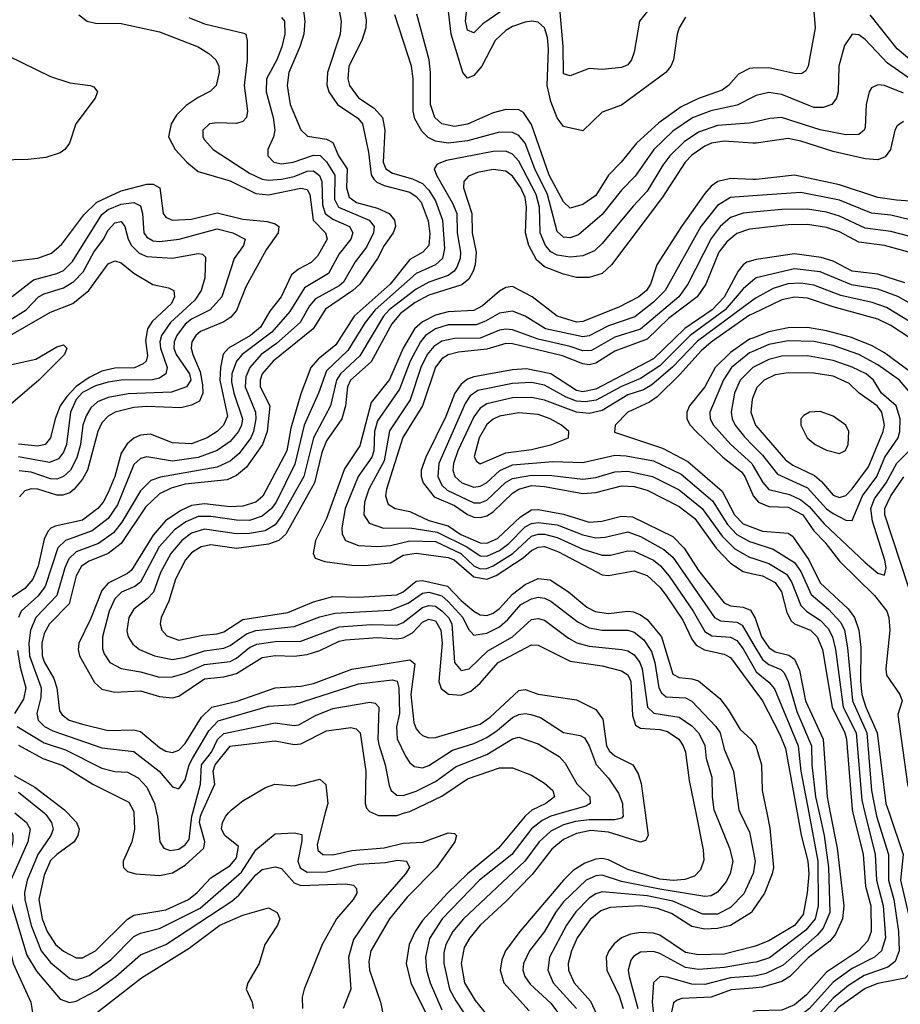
# Model space of a CAD drawing. Header units: inches. Extents: x 990535 to 1117859, y 769386 to 892122.
# Tile 457 of 656: x 1057714 to 1060460, y 819403 to 822475. Entities that reach past the tile are written whole.
import ezdxf

# ---------------------------------------------------------------- set-up
doc = ezdxf.new("R2010")
doc.units = ezdxf.units.IN
doc.header["$MEASUREMENT"] = 0
for name, color, linetype in [('B0851', 7, 'Continuous'), ('B0852', 7, 'Continuous'), ('B0861', 7, 'Continuous'), ('B0862', 7, 'Continuous')]:
    doc.layers.add(name, color=color, linetype=linetype)

msp = doc.modelspace()

# ---------------------------------------------------------------- linework, layer by layer
at = {"layer": 'B0851', "color": 5}
for points, elevation in [([(1057590.3, 820000), (1057657.4, 819970), (1057682.7, 819950), (1057692.1, 819932.1), (1057692.4, 819910), (1057686.9, 819890), (1057630.2, 819770), (1057627.1, 819750), (1057661.8, 819670), (1057693.3, 819530), (1057748.1, 819410), (1057755.1, 819370)], 2520), ([(1057699.1, 820000), (1057734.6, 819970), (1057746.8, 819950), (1057739.6, 819910), (1057686.1, 819790)], 2540), ([(1057790.3, 820000), (1057795.6, 819995.6), (1057813.5, 819970), (1057817.7, 819950), (1057810.9, 819930), (1057770.5, 819870), (1057736.7, 819790), (1057728.5, 819751.5), (1057729.8, 819730), (1057749.2, 819649.2), (1057781, 819570), (1057810, 819533.2), (1057870, 819483.7), (1057890, 819478.6), (1057930, 819492.6), (1057998, 819542), (1058070, 819614.9), (1058090, 819624.6), (1058150, 819639.6), (1058276.6, 819703.4), (1058405, 819815), (1058450, 819884.8), (1058510, 819934.6), (1058570, 819938.5), (1058593.3, 819933.3), (1058593.6, 819913.6), (1058580.9, 819850), (1058588.4, 819828.4), (1058610, 819815.5), (1058670, 819816.1), (1058770, 819839.9), (1058854.6, 819845.4), (1058892.4, 819852.4), (1058920.2, 819850), (1058929, 819830), (1058917.2, 819810), (1058811.6, 819690), (1058754.3, 819605.7), (1058739.5, 819550), (1058746.6, 819450), (1058722, 819390)], 2560), ([(1057862.9, 820000), (1057890.9, 819970), (1057899.2, 819950), (1057895.6, 819930), (1057883.2, 819910), (1057829.1, 819870.9), (1057810, 819851.6), (1057790, 819806.2), (1057773.9, 819730), (1057784, 819670), (1057799.5, 819630), (1057825.7, 819590), (1057850, 819568.4), (1057890, 819548.3), (1057910, 819548.4), (1057950.3, 819570), (1058050, 819668.7), (1058070, 819680.9), (1058170, 819698.2), (1058240.5, 819730), (1058267.7, 819752.3), (1058310, 819797.8), (1058370, 819835.7), (1058390, 819859.8), (1058395.6, 819895.6), (1058353, 819930), (1058343.1, 819950), (1058346, 819970), (1058356.8, 819990), (1058365.3, 820000)], 2580), ([(1058070.2, 820000), (1058072.1, 819950), (1058063.3, 819910), (1058036.6, 819850), (1058036.5, 819836.5), (1058037.3, 819830), (1058050, 819817.3), (1058076, 819810), (1058150, 819805), (1058190, 819813.1), (1058230, 819837.7), (1058288.5, 819890), (1058291.1, 819910), (1058274.3, 819970), (1058277.4, 819990), (1058281.9, 820000)], 2620), ([(1058140.8, 820000), (1058143.1, 819990), (1058151.2, 819910), (1058163, 819890), (1058183, 819883), (1058210, 819887.6), (1058230, 819900.5), (1058242.6, 819917.4), (1058250.9, 819990), (1058253.5, 820000)], 2640), ([(1058666.8, 820000), (1058641.8, 819901.8), (1058643.6, 819883.6), (1058659.5, 819870), (1058690, 819869.3), (1058750, 819883), (1058850, 819891.7), (1058910, 819905.7), (1058970.7, 819909.3), (1059050, 819938.4), (1059070, 819936.5), (1059075.6, 819930), (1059070.8, 819910), (1059013.2, 819830), (1058922.2, 819737.8), (1058866.9, 819670), (1058809.1, 819570), (1058802.9, 819537.1), (1058804.3, 819510), (1058838.7, 819410), (1058847.2, 819370)], 2580), ([(1058814.2, 820000), (1058832.3, 819992.3), (1058890, 819992.6), (1058914, 820000)], 2620), ([(1059301, 820000), (1059290, 819990.6), (1059207, 819890), (1059110.1, 819810), (1059048.3, 819750), (1058970, 819664.3), (1058946.6, 819630), (1058928.5, 819590), (1058918.7, 819530), (1058933.4, 819470), (1059010, 819315.5)], 2620), ([(1059405.4, 820000), (1059370, 819989.7), (1059343.4, 819976.6), (1059310, 819950.8), (1059248.5, 819870), (1059147.5, 819790), (1059031.3, 819670), (1058991.6, 819608.4), (1058978.9, 819550), (1058982.6, 819510), (1058993.7, 819470), (1059030, 819386.3)], 2640), ([(1059595, 820000), (1059595.6, 819990), (1059590, 819983.6), (1059570, 819978.8), (1059490, 819978.9), (1059446.8, 819973.2), (1059410, 819962.9), (1059370, 819943.1), (1059333.7, 819910), (1059289.2, 819850), (1059097.7, 819670), (1059064.3, 819630), (1059042.8, 819590), (1059036.5, 819563.5), (1059036.4, 819530), (1059054.2, 819450), (1059073.5, 819413.5), (1059145.8, 819305.8)], 2660), ([(1059664, 820000), (1059673.5, 819930), (1059665.5, 819914.5), (1059650, 819908.6), (1059550, 819940.3), (1059495, 819945), (1059450, 819935.7), (1059410, 819917.5), (1059372.8, 819887.2), (1059311.9, 819808.1), (1059230, 819723.4), (1059149.7, 819650), (1059117.2, 819610), (1059100.1, 819579.9), (1059090.8, 819530), (1059100.5, 819470), (1059134.5, 819414.5), (1059188.2, 819348.2)], 2680), ([(1059822, 820000), (1059845.2, 819885.2), (1059847.5, 819852.5), (1059837, 819823), (1059817.5, 819802.5), (1059787.8, 819792.2), (1059751, 819789), (1059710, 819793.4), (1059610, 819823.4), (1059550, 819853.7), (1059530, 819857.8), (1059510, 819856.3), (1059476.2, 819843.8), (1059439.7, 819820.3), (1059410, 819790.6), (1059273.4, 819630), (1059228.2, 819570), (1059217.7, 819542.3), (1059212.4, 819510), (1059223.4, 819470), (1059302.3, 819382.3)], 2720), ([(1059882.7, 820000), (1059927.3, 819890), (1059937.3, 819850), (1059929.7, 819810), (1059915.8, 819784.2), (1059890, 819752.6), (1059870, 819741.4), (1059850, 819739.1), (1059710, 819762.7), (1059590, 819786.5), (1059530, 819805.8), (1059510, 819804.3), (1059479.7, 819790), (1059410, 819723), (1059384.8, 819690), (1059350, 819629.9), (1059303.6, 819570), (1059284.9, 819530), (1059283, 819510), (1059289.3, 819490), (1059305.6, 819465.6), (1059370, 819406.5), (1059397.3, 819370)], 2740), ([(1059960.8, 820000), (1059990, 819940.2), (1060000, 819887.1)], 2760), ([(1057678.1, 819750), (1057736.1, 819556.1), (1057766.6, 819506.6), (1057839.5, 819419.5), (1057868.8, 819408.8), (1057890, 819413), (1057953.5, 819446.5), (1058013.9, 819490), (1058090, 819557.8), (1058170, 819589.8), (1058375.6, 819724.4), (1058396.8, 819743.2), (1058450, 819807.5), (1058470, 819823.2), (1058510, 819832.1), (1058530, 819827.2), (1058570, 819782.2), (1058590, 819773.3), (1058730, 819779.3), (1058754.9, 819774.9), (1058764.3, 819764.3), (1058765, 819750), (1058753.4, 819730), (1058701.4, 819670), (1058657.4, 819590), (1058600.7, 819450), (1058595, 819425), (1058595.4, 819390)], 2540), ([(1060000, 819808.9), (1059972.3, 819747.7), (1059930, 819705.6), (1059890, 819684.2), (1059844.4, 819684.4), (1059750, 819724.6), (1059670, 819742), (1059530, 819753.5), (1059510, 819748.1), (1059490, 819733.9), (1059447.9, 819692.1), (1059418.4, 819650), (1059365.4, 819550), (1059360.2, 819510), (1059377.6, 819470), (1059450.1, 819390)], 2760), ([(1057925.4, 819354.6), (1058093.8, 819486.2), (1058242, 819578), (1058337.5, 819650), (1058410, 819681.5), (1058490, 819704.3), (1058516.9, 819690), (1058524.7, 819670), (1058517.6, 819650), (1058478.4, 819590), (1058460.6, 819530), (1058425, 819470), (1058420.2, 819450), (1058438.5, 819410), (1058441.4, 819390)], 2520), ([(1060000, 819696.8), (1059995.4, 819690), (1059930, 819649.1), (1059890, 819639.4), (1059850, 819637.6), (1059810, 819645.8), (1059746, 819686), (1059702.4, 819702.4), (1059650, 819710.5), (1059554.8, 819705.2), (1059525.5, 819694.5), (1059492.5, 819667.5), (1059451.8, 819610), (1059434.3, 819570), (1059424.2, 819530), (1059425.4, 819510), (1059443.1, 819470), (1059493.4, 819413.4), (1059513.6, 819370)], 2780), ([(1060000, 819582.9), (1059910, 819559.6), (1059830, 819557), (1059790, 819564.3), (1059710, 819618.6), (1059690, 819625.3), (1059650, 819627.5), (1059618, 819622), (1059590, 819610), (1059567.9, 819592.1), (1059550.5, 819570), (1059542.4, 819550), (1059544.8, 819510), (1059583.4, 819430), (1059596, 819390)], 2820), ([(1060000, 819533.1), (1059910, 819518.1), (1059830, 819511.9), (1059790, 819517.6), (1059710, 819561.5), (1059690, 819567.7), (1059650, 819565.8), (1059627.7, 819552.3), (1059619.6, 819540.4), (1059611.6, 819510), (1059614.1, 819490), (1059641.4, 819390)], 2840), ([(1060000, 819490.9), (1059930, 819485.4), (1059850, 819465), (1059810, 819466.2), (1059732.4, 819487.6), (1059710.6, 819489.4), (1059690, 819470.8), (1059686.5, 819410), (1059719.1, 819110)], 2860), ([(1060000, 819453.7), (1059932, 819448), (1059870, 819425.5), (1059778.9, 819421.1), (1059763.5, 819416.5), (1059752.7, 819407.3), (1059744.3, 819370)], 2880)]:
    msp.add_lwpolyline(points, dxfattribs=dict(at, elevation=elevation))
at = {"layer": 'B0852', "color": 5}
for points, elevation in [([(1058696.4, 822576.4), (1058716.7, 822470), (1058713.1, 822430), (1058673.3, 822310), (1058671.7, 822271.7), (1058677.6, 822250), (1058704.8, 822210), (1058768.1, 822168.1), (1058783, 822150), (1058801.6, 822061.6), (1058810, 821991.2), (1058817.7, 821977.7), (1058827.6, 821967.6), (1058850, 821957.6), (1058930, 821936.4), (1058950, 821923.7), (1058965.3, 821905.3), (1058987.9, 821847.9), (1058992.5, 821807.5), (1058989.3, 821770.7), (1058971, 821750), (1058930, 821726.6), (1058868.5, 821650), (1058756.8, 821550), (1058699.2, 821460.8), (1058644.4, 821415.6), (1058621.8, 821390), (1058590, 821308), (1058559.7, 821200.3), (1058547.1, 821130), (1058472, 820988), (1058449.8, 820970.2), (1058410, 820957), (1058370, 820955.5), (1058290, 820964.5), (1058250, 820959), (1058215.8, 820944.2), (1058168.5, 820911.5), (1058130, 820866.6), (1058062.2, 820757.8), (1058050, 820747.2), (1057990, 820717.3), (1057970, 820694.1), (1057935.1, 820604.9), (1057898.6, 820530), (1057896.2, 820510), (1057900.1, 820490), (1057947.3, 820407.3), (1057970, 820386.7), (1058010, 820377.3), (1058090, 820380.8), (1058150, 820363.5), (1058190, 820358.9), (1058210, 820364.4), (1058290, 820418.6), (1058350, 820424.9), (1058390, 820435.4), (1058470, 820484.7), (1058510, 820491.8), (1058570, 820489.6), (1058610, 820494), (1058650, 820506.5), (1058710, 820536.2), (1058730, 820540.4), (1058830, 820547.5), (1058890, 820543.6), (1058910, 820546.8), (1058938.4, 820561.6), (1058970, 820595.1), (1058990, 820604.5), (1059010, 820599.3), (1059026.7, 820570), (1059031, 820530), (1059021, 820410), (1059028.3, 820388.3), (1059050.7, 820370.7), (1059090, 820367.4), (1059120.4, 820379.6), (1059150, 820404.9), (1059206.3, 820470), (1059310, 820524.5), (1059330, 820523.8), (1059430, 820473.3), (1059530, 820459.3), (1059590, 820443.9), (1059610, 820430.9), (1059619.3, 820410), (1059624.6, 820304.6), (1059634.4, 820274.4), (1059650, 820264.5), (1059710, 820260.2), (1059734.1, 820254.1), (1059768.8, 820230), (1059782.3, 820210), (1059789.5, 820189.5), (1059801.5, 820101.5), (1059822, 820000)], 2720), ([(1058781.1, 822550), (1058794.4, 822474.4), (1058793.6, 822450), (1058780.5, 822410), (1058740.1, 822330), (1058736.9, 822290), (1058742.2, 822270), (1058770, 822231.4), (1058819, 822199), (1058844.8, 822170), (1058852.7, 822130), (1058847.3, 822030), (1058856, 822010), (1058875.8, 821995.8), (1058939, 821979), (1058970, 821963.7), (1058990, 821943.2), (1059010.1, 821909.9), (1059032.1, 821850), (1059038.7, 821761.3), (1059032.7, 821730), (1059010, 821710.2), (1058950, 821683.5), (1058821.9, 821570), (1058791.2, 821530), (1058737, 821443), (1058670, 821379.9), (1058645.1, 821310), (1058601.3, 821210), (1058571.3, 821088.7), (1058513.1, 820970), (1058498.7, 820950), (1058470, 820925.9), (1058430, 820912.5), (1058390, 820913.1), (1058310, 820925.3), (1058270, 820924.6), (1058231.5, 820908.5), (1058196.8, 820883.2), (1058149.1, 820830), (1058090, 820720.1), (1058072.9, 820707.1), (1058031.5, 820688.5), (1058010, 820668.3), (1057992.6, 820630), (1057971.5, 820550), (1057971.9, 820511.9), (1057976.8, 820496.8), (1057994.6, 820470), (1058030, 820450.5), (1058090, 820440.9), (1058150, 820424.1), (1058190, 820424.6), (1058230, 820436.7), (1058290, 820463.2), (1058370, 820472.4), (1058390, 820482.8), (1058430, 820516.2), (1058453.1, 820526.9), (1058510, 820534.6), (1058590, 820535.7), (1058710, 820581), (1058810, 820588), (1058890, 820586.3), (1058910, 820594.5), (1058970, 820640.9), (1058990, 820647.6), (1059010, 820645.1), (1059030, 820631.2), (1059051.2, 820610), (1059061.8, 820590), (1059069.8, 820469.8), (1059090, 820444.2), (1059115.5, 820450), (1059173.6, 820506.4), (1059250, 820549.5), (1059310, 820603.3), (1059330, 820606.3), (1059350, 820601.6), (1059425.3, 820545.3), (1059451, 820531), (1059490, 820520.9), (1059591.8, 820510), (1059610, 820505.9), (1059630, 820493.4), (1059647.6, 820470), (1059655, 820450), (1059671.2, 820330), (1059691.6, 820311.6), (1059770, 820298.8), (1059810, 820272), (1059830.8, 820250), (1059850, 820211.3), (1059854.2, 820170), (1059872.2, 820112.2), (1059872.6, 820050), (1059878.7, 820010), (1059882.7, 820000)], 2740), ([(1059709.5, 822550), (1059646.4, 822470), (1059630, 822374), (1059622, 822350), (1059610, 822334.3), (1059590, 822326), (1059530, 822319.1), (1059490, 822323.1), (1059430, 822299.4), (1059410, 822306), (1059408.5, 822391.5), (1059398.8, 822498.8)], 2660), ([(1058597.5, 822510), (1058602.7, 822470), (1058599.4, 822430), (1058587.2, 822390), (1058552.6, 822310), (1058547.8, 822270), (1058556.8, 822210), (1058590, 822131.6), (1058611.4, 822111.4), (1058670, 822102.7), (1058690, 822092), (1058707.8, 822050), (1058734.9, 822010), (1058733.1, 821950), (1058741.5, 821921.5), (1058764.4, 821904.4), (1058830, 821886.7), (1058866.1, 821870), (1058882.4, 821850), (1058886, 821830), (1058878.4, 821810), (1058850, 821770), (1058830, 821729.5), (1058774, 821650), (1058753.1, 821630), (1058667.7, 821572.3), (1058628.6, 821510), (1058503.7, 821410), (1058470.3, 821370), (1058463.3, 821350), (1058463.3, 821330), (1058493.4, 821270), (1058485.6, 821190), (1058470.8, 821150), (1058420.8, 821079.2), (1058390, 821052.9), (1058360.3, 821039.7), (1058230, 821025.7), (1058186.5, 821013.5), (1058150, 820996), (1058105.9, 820954.1), (1058030, 820840.8), (1057990, 820809.2), (1057930, 820785.2), (1057907, 820770), (1057890, 820739.9), (1057867.9, 820652.1), (1057806.5, 820590), (1057790, 820559.5), (1057783, 820530), (1057784.1, 820490), (1057790, 820472.1), (1057819.9, 820419.9), (1057830, 820390), (1057838.3, 820318.3), (1057845.9, 820305.9), (1057868.3, 820290), (1057910, 820277.3), (1057990, 820257.5), (1058070, 820259.6), (1058090, 820254.6), (1058150, 820204.4), (1058170, 820192.9), (1058190, 820188.2), (1058210, 820196.5), (1058230, 820216.9), (1058280.6, 820299.4), (1058312.5, 820330), (1058391.5, 820348.5), (1058510, 820390.3), (1058590, 820395.3), (1058630, 820404.3), (1058750, 820448.3), (1058930, 820477.5), (1058945.7, 820465.7), (1058933.1, 820370), (1058942.4, 820282.4), (1058950, 820262.6), (1058960.7, 820250), (1058970, 820241.5), (1058990, 820234.2), (1059010, 820235.4), (1059150, 820277.4), (1059180.9, 820299.1), (1059270, 820382.4), (1059290, 820385), (1059330, 820370.7), (1059450, 820352.6), (1059510, 820323.1), (1059532.5, 820292.5), (1059543.8, 820210), (1059552.7, 820192.7), (1059570, 820178.8), (1059625.5, 820150), (1059642.2, 820122.2), (1059651.5, 820091.5), (1059664, 820000)], 2680), ([(1059790, 822482.8), (1059770.1, 822450), (1059763.5, 822430), (1059752.5, 822350), (1059744.4, 822330), (1059728.9, 822310), (1059590, 822207.9), (1059530, 822186.3), (1059470, 822128.2), (1059410, 822141.8), (1059390, 822169), (1059370, 822219.9), (1059358.2, 822270), (1059363.1, 822383.1), (1059359.6, 822419.6), (1059350, 822449.8), (1059330, 822467), (1059310, 822470.4), (1059290, 822467.6), (1059250, 822453.5), (1059230, 822441.2), (1059196.1, 822410), (1059155, 822330), (1059130, 822301.2), (1059110, 822292.6), (1059095.2, 822310), (1059059.5, 822430), (1059049.4, 822510)], 2680), ([(1059250, 822525.4), (1059157.6, 822462.4), (1059130, 822434), (1059110, 822442.8), (1059103.6, 822470), (1059108.6, 822510)], 2660), ([(1057898.3, 822490), (1057924.7, 822470), (1057950, 822464), (1058030, 822462.8), (1058150, 822437.6), (1058270.6, 822390.6), (1058303.5, 822370), (1058325.1, 822350), (1058334.6, 822330), (1058336.1, 822310), (1058326.4, 822270), (1058308.4, 822251.6), (1058270, 822232.6), (1058232.8, 822207.2), (1058203.1, 822176.9), (1058186.3, 822150), (1058178.3, 822110), (1058198.5, 822070), (1058235.1, 822030), (1058270, 822001.1), (1058370, 821972), (1058450, 821932.5), (1058490, 821928.3), (1058590, 821949.8), (1058610, 821944.9), (1058618.1, 821930), (1058628.9, 821850), (1058667.6, 821810), (1058672.3, 821790), (1058642.4, 821737.6), (1058622.4, 821717.6), (1058582.9, 821697.1), (1058561.1, 821678.9), (1058529.5, 821610.5), (1058494.2, 821565.8), (1058464.5, 821515.5), (1058433.8, 821490), (1058364.5, 821450), (1058348.7, 821431.3), (1058339.9, 821390), (1058338.4, 821350), (1058361.5, 821238.5), (1058349.7, 821210), (1058329.2, 821190), (1058298.6, 821170), (1058250, 821151.7), (1058190, 821155.2), (1058121.5, 821181.5), (1058090, 821178.8), (1058070, 821169.6), (1058048.7, 821151.3), (1058030, 821123.1), (1058010, 821050), (1057990, 820999.6), (1057974.2, 820970), (1057957.4, 820950), (1057910, 820913.4), (1057824.9, 820895.1), (1057811.1, 820888.9), (1057801.6, 820878.4), (1057790, 820853.8), (1057770.9, 820770), (1057754.5, 820730), (1057730, 820700.1), (1057676.1, 820663.9)], 2620), ([(1058241.5, 822481.5), (1058290, 822462.3), (1058413.1, 822433.1), (1058418.6, 822430), (1058423.2, 822410), (1058422.7, 822350), (1058414, 822270), (1058424.2, 822190), (1058421.4, 822170), (1058410, 822157.4), (1058390, 822150.9), (1058330, 822153.6), (1058305.3, 822150), (1058284.6, 822130), (1058285.1, 822110), (1058290, 822100.3), (1058317.5, 822070), (1058430, 821995.9), (1058470, 821977.1), (1058490, 821974), (1058530, 821977.2), (1058570, 821985.7), (1058610, 822002.9), (1058630, 822003.9), (1058648.8, 821988.8), (1058656.1, 821970), (1058657.8, 821897.8), (1058666.1, 821870), (1058690, 821852.3), (1058742.2, 821830), (1058752.7, 821810), (1058746.1, 821790), (1058710, 821744.8), (1058676.9, 821683.1), (1058601.7, 821638.3), (1058555.7, 821564.3), (1058500, 821500), (1058407.5, 821430), (1058389.5, 821410), (1058375.1, 821370), (1058374.5, 821345.5), (1058381.7, 821310), (1058408.9, 821230), (1058405.4, 821210), (1058395.6, 821190), (1058370, 821159.1), (1058330, 821131), (1058270, 821108.9), (1058190, 821097.3), (1058110, 821110.8), (1058090, 821105.9), (1058070, 821087.6), (1058018.9, 820961.1), (1057990, 820919.1), (1057940.1, 820879.9), (1057856.6, 820850), (1057832.8, 820827.2), (1057793.1, 820706.9), (1057770, 820676), (1057718.6, 820630), (1057710.6, 820610)], 2640), ([(1058530, 822482.2), (1058539.5, 822470), (1058540.5, 822430), (1058530.8, 822390), (1058515.5, 822350), (1058483.3, 822290), (1058482.7, 822250), (1058504.5, 822170), (1058509.2, 822130.8), (1058505.4, 822110), (1058487.2, 822070), (1058487.3, 822050), (1058506.5, 822030), (1058530, 822025.1), (1058566.2, 822030), (1058630, 822052.6), (1058650.8, 822050.8), (1058670, 822031.6), (1058696.1, 821990), (1058695.5, 821915.5), (1058707.7, 821890), (1058803.8, 821850), (1058819.2, 821830), (1058816.6, 821810), (1058794.9, 821765.1), (1058760.3, 821719.7), (1058723.5, 821656.5), (1058710, 821644.8), (1058636.1, 821603.9), (1058617.6, 821582.4), (1058588.2, 821530), (1058515, 821465), (1058466.9, 821430), (1058431.1, 821390), (1058419.2, 821360.8), (1058417.1, 821330), (1058449.6, 821250), (1058450.3, 821230), (1058443, 821190), (1058434.1, 821170), (1058398.4, 821121.6), (1058370, 821098.1), (1058330, 821079.2), (1058152.7, 821047.3), (1058122.9, 821037.1), (1058090, 821005.3), (1058032.6, 820907.4), (1058005.9, 820874.1), (1057959.4, 820840.6), (1057890, 820814.4), (1057867.4, 820792.6), (1057855, 820765), (1057830, 820678.7), (1057764.2, 820610), (1057747.1, 820570), (1057742.3, 820530), (1057744.9, 820490), (1057780.3, 820390), (1057779.4, 820360.6), (1057767.6, 820310), (1057771.7, 820290), (1057791.6, 820270), (1057816.8, 820256.8), (1057970, 820203.6), (1058070, 820192.3), (1058149.2, 820130), (1058190, 820081.4), (1058210, 820075.6), (1058230, 820103.8), (1058242.4, 820150), (1058252.8, 820170), (1058303.8, 820256.2), (1058333, 820287), (1058490, 820332.9), (1058570, 820338.4), (1058770, 820402.8), (1058875, 820415), (1058891, 820411), (1058896.5, 820390), (1058898, 820310), (1058888.6, 820268.6), (1058890.9, 820230.9), (1058917, 820177), (1058930, 820156.3), (1058944.6, 820144.6), (1058970, 820141.3), (1058990, 820147.7), (1059063.6, 820196.4), (1059130, 820216.9), (1059170, 820235.3), (1059203, 820257), (1059250, 820297.6), (1059270, 820307.1), (1059290, 820310.4), (1059307.3, 820307.3), (1059337.8, 820297.8), (1059410, 820251.5), (1059461.7, 820241.7), (1059474.8, 820234.8), (1059489.2, 820210), (1059511.3, 820151.3), (1059550, 820108.6), (1059581.5, 820061.5), (1059593.1, 820030), (1059595, 820000)], 2660), ([(1060000, 822233.7), (1059951.3, 822208.7), (1059868.9, 822191.1), (1059811.3, 822168.7), (1059750, 822126.8), (1059691.2, 822070), (1059633.4, 821986.6), (1059590, 821943.1), (1059530, 821867.7), (1059456, 821804), (1059430, 821794.1), (1059410, 821796.7), (1059390, 821813.7), (1059359.6, 821930), (1059320, 822010), (1059290, 822089.9), (1059270, 822114), (1059250, 822123.4), (1059210, 822124.3), (1059110, 822096.8), (1059050, 822090), (1059010, 822095.7), (1058987.6, 822107.6), (1058967.6, 822127.6), (1058946.2, 822166.2), (1058940.9, 822190), (1058940.4, 822290), (1058935.7, 822330), (1058883.6, 822490)], 2740), ([(1060000, 822323.5), (1059990, 822323.2), (1059955.3, 822304.7), (1059924.1, 822270), (1059904.6, 822255.4), (1059830, 822229.4), (1059776.6, 822203.4), (1059707, 822153), (1059637.3, 822090), (1059589.4, 822030.6), (1059549.8, 821990.2), (1059510, 821926.7), (1059470, 821898.1), (1059430, 821887.2), (1059410, 821907.1), (1059364.9, 821990), (1059310, 822147.6), (1059285, 822185), (1059270, 822193.9), (1059230, 822194.9), (1059190, 822184.9), (1059110, 822149.4), (1059070, 822142.2), (1059030, 822150), (1059008.1, 822170), (1058995.3, 822210), (1058994.8, 822310), (1058990.2, 822350), (1058952.6, 822492.6)], 2720), ([(1057590, 822405.1), (1057810, 822297.9), (1057870, 822277.5), (1057934, 822270), (1057945.2, 822265.2), (1057956.9, 822250), (1057949.3, 822230), (1057888.4, 822150), (1057869.2, 822090), (1057854.9, 822070), (1057840.3, 822059.7), (1057795.4, 822044.6), (1057740.7, 822039.3), (1057650, 822036.6)], 2580), ([(1060000, 822154.7), (1059988, 822152), (1059890, 822144.9), (1059830, 822124.5), (1059786.1, 822093.9), (1059741.4, 822050), (1059718.8, 822021.2), (1059670, 821939.7), (1059626.3, 821893.7), (1059530, 821776.3), (1059506.3, 821753.7), (1059470, 821738.2), (1059430, 821733.7), (1059390, 821740.1), (1059370, 821751), (1059353.1, 821770), (1059336.3, 821810), (1059334.4, 821890), (1059324.6, 821930), (1059270, 822033.7), (1059250, 822055.9), (1059230, 822064.3), (1059190, 822063.8), (1059044.6, 822035.4), (1059015.9, 822024.1), (1059006.5, 822010), (1059013.1, 821990), (1059062.9, 821902.9), (1059076.8, 821870), (1059077.9, 821810), (1059088.1, 821750), (1059087.5, 821730), (1059077.4, 821702.6), (1059068.5, 821690), (1059050, 821677.3), (1058990, 821655.8), (1058950, 821633.9), (1058865.4, 821570), (1058848.1, 821550), (1058774, 821426), (1058713.7, 821370), (1058701.9, 821350), (1058683.3, 821270), (1058629.9, 821170.1), (1058600.2, 821050), (1058531.7, 820928.3), (1058510, 820899.3), (1058479.7, 820880.3), (1058430, 820871.5), (1058390, 820871.2), (1058290, 820885.7), (1058250, 820872.8), (1058219.9, 820850), (1058185.6, 820810), (1058153, 820750), (1058130.8, 820689.2), (1058111.7, 820668.3), (1058070, 820635.7), (1058054.3, 820610), (1058048.2, 820568.2), (1058051.6, 820550), (1058066.2, 820526.2), (1058087.8, 820510), (1058133.7, 820490), (1058190, 820478.7), (1058230, 820486.4), (1058290, 820506.2), (1058350, 820514.1), (1058370, 820522.4), (1058421, 820559), (1058450, 820569.4), (1058570, 820581.8), (1058650, 820611.6), (1058696.6, 820623.4), (1058870, 820632.3), (1058925.2, 820654.8), (1058970, 820685.6), (1058990, 820689.2), (1059030, 820677), (1059050, 820660), (1059095.7, 820610), (1059113.1, 820573.1), (1059130, 820555), (1059170, 820561), (1059210, 820580.9), (1059236.4, 820603.6), (1059276.3, 820650), (1059310, 820668.5), (1059330, 820672.9), (1059350, 820670.4), (1059370, 820661.3), (1059455.4, 820595.4), (1059490, 820577.3), (1059530, 820570.3), (1059610, 820570.1), (1059630, 820563.7), (1059660.2, 820540.2), (1059683.8, 820503.8), (1059694.5, 820470), (1059707.2, 820390), (1059714.7, 820374.7), (1059730, 820362.9), (1059790, 820359.4), (1059809.3, 820349.3), (1059884.2, 820270), (1059897.6, 820250), (1059910, 820198.8), (1059939.6, 820130), (1059955.9, 820010), (1059960.8, 820000)], 2760), ([(1060000, 822090), (1059910, 822095.9), (1059870.5, 822089.5), (1059850, 822080.5), (1059810, 822052.8), (1059788.4, 822030), (1059718.7, 821921.3), (1059558.8, 821710), (1059530, 821683.4), (1059490, 821671.1), (1059450, 821670.7), (1059410, 821681), (1059350, 821703.9), (1059325.6, 821725.6), (1059301.5, 821770), (1059290.6, 821810), (1059294.4, 821890), (1059290, 821920.6), (1059276.8, 821950), (1059250, 821987.3), (1059230, 822002.2), (1059190, 822007.6), (1059141.8, 821998.2), (1059113.1, 821986.9), (1059098.9, 821970), (1059097.7, 821950), (1059123.6, 821870), (1059125, 821810), (1059137, 821750), (1059134.3, 821710), (1059128.1, 821690), (1059114.2, 821665.8), (1059092.6, 821647.4), (1058990, 821615.8), (1058947.3, 821592.7), (1058901.3, 821558.8), (1058874.2, 821525.8), (1058810, 821407.6), (1058745, 821350), (1058736.2, 821330), (1058729.6, 821270), (1058718.1, 821230), (1058670, 821160.9), (1058655.6, 821124.4), (1058633.3, 821030), (1058543.2, 820870), (1058522.1, 820850), (1058490, 820838.9), (1058390, 820825.3), (1058310, 820836.6), (1058279.3, 820830), (1058250, 820811.4), (1058231.2, 820790), (1058199.5, 820730), (1058178.7, 820661.3), (1058155, 820610), (1058151.7, 820590), (1058157.2, 820570), (1058172.3, 820552.3), (1058210, 820539.2), (1058284.8, 820555.2), (1058330, 820558.6), (1058350, 820565.6), (1058410, 820603.5), (1058550, 820626), (1058630, 820658.8), (1058690, 820675.5), (1058770, 820673), (1058890, 820681), (1058910, 820690.3), (1058950, 820723.1), (1058970, 820725.5), (1059047.8, 820707.8), (1059090, 820662.5), (1059130, 820630), (1059150, 820618.1), (1059170, 820616.6), (1059190, 820623.7), (1059210, 820638.1), (1059250, 820682.5), (1059290, 820712.9), (1059330, 820731.8), (1059367.7, 820727.7), (1059424.9, 820690), (1059482.2, 820642.2), (1059508.4, 820628.4), (1059550, 820622.9), (1059610, 820629.8), (1059627.6, 820627.6), (1059650, 820618.7), (1059670, 820603.6), (1059714.6, 820550), (1059750, 820433.6), (1059770, 820422.6), (1059810, 820419), (1059830, 820411.8), (1059896.8, 820356.8), (1059922.9, 820322.9), (1059960.3, 820260.3), (1059993.9, 820230), (1060000, 820221.8)], 2780), ([(1060000, 821976.4), (1059930, 821979.2), (1059890.3, 821969.7), (1059870, 821955.7), (1059850, 821933), (1059777.9, 821830), (1059700.6, 821710), (1059680.9, 821650), (1059667.9, 821630), (1059644, 821610), (1059582.3, 821577.7), (1059470, 821533.7), (1059450, 821531.5), (1059390.2, 821550.2), (1059311.4, 821610), (1059250, 821642.1), (1059230, 821639.3), (1059210, 821627.8), (1059157.3, 821582.7), (1059130, 821567.6), (1059050, 821563.6), (1059010, 821552.7), (1058970, 821532.5), (1058945.3, 821510), (1058909.6, 821450), (1058867.4, 821352.6), (1058810, 821280.5), (1058774.9, 821145.1), (1058726.3, 821073.7), (1058670, 820919.2), (1058636.3, 820850), (1058628.6, 820810), (1058635.3, 820795.3), (1058665, 820785), (1058750, 820772.7), (1058790, 820772.3), (1058870, 820780.7), (1058910, 820804.4), (1058950, 820810.4), (1059050, 820796.9), (1059068.8, 820790), (1059130, 820736.4), (1059170, 820729.2), (1059199.3, 820740.7), (1059283.5, 820796.5), (1059310, 820819.3), (1059330, 820829.8), (1059350, 820831), (1059394.4, 820814.4), (1059530, 820743), (1059550, 820741.1), (1059630, 820755.1), (1059670, 820740.7), (1059710, 820704.1), (1059730, 820678.4), (1059781.8, 820601.8), (1059810, 820542.3), (1059823.4, 820523.4), (1059848.8, 820508.7), (1059910, 820495.4), (1059930, 820485), (1060000, 820390.2)], 2820), ([(1057690, 821721.5), (1057770, 821730.7), (1057812.9, 821747.1), (1057845.3, 821774.7), (1057914.1, 821865.9), (1057954.8, 821905.2), (1058030, 821940.8), (1058110, 821962.1), (1058130, 821961.5), (1058150.3, 821950.3), (1058161.7, 821870), (1058170, 821858.5), (1058188.9, 821850), (1058250, 821852.4), (1058330, 821872.5), (1058410, 821852.6), (1058485, 821845), (1058510, 821838.2), (1058521.5, 821830), (1058519.7, 821810), (1058482.7, 821757.3), (1058418.5, 821641.5), (1058390, 821568), (1058372.7, 821547.3), (1058350, 821532.2), (1058277.5, 821502.5), (1058262.6, 821490), (1058251, 821470), (1058248.3, 821450), (1058253.2, 821430), (1058276.1, 821376.1), (1058284.1, 821335.9), (1058284.6, 821310), (1058274.7, 821285.3), (1058250, 821271.9), (1058216.1, 821263.9), (1058110, 821268.7), (1058070, 821265.1), (1058011.8, 821250), (1057990, 821238.3), (1057970, 821217.6), (1057957.2, 821190), (1057925.1, 821070), (1057910, 821041.3), (1057883.9, 821010), (1057870, 820999), (1057848.5, 820991.5), (1057830, 820992), (1057770, 821010.2), (1057750, 821011.6), (1057730, 821005.1), (1057713.2, 820986.8)], 2580), ([(1060000, 821925.2), (1059930, 821920.2), (1059890, 821895.3), (1059837.8, 821830), (1059726.6, 821630), (1059690, 821593.2), (1059631.6, 821548.4), (1059550, 821519.8), (1059490, 821488.7), (1059470, 821485.2), (1059353.9, 821510), (1059290, 821550.3), (1059250, 821566.1), (1059210, 821559.9), (1059165.9, 821534.1), (1059136.7, 821523.3), (1059050, 821522.9), (1059010, 821510.8), (1058979.1, 821490), (1058963.1, 821470), (1058931.5, 821410), (1058898, 821322), (1058830, 821223.6), (1058819.8, 821190), (1058818.3, 821130), (1058811.9, 821110), (1058769.5, 821050), (1058728.3, 820950), (1058718, 820890), (1058719, 820870), (1058730.1, 820850.1), (1058770, 820834.4), (1058830, 820830.9), (1058870, 820834.8), (1058930, 820849.5), (1059010, 820846.8), (1059089.5, 820809.5), (1059130, 820770.7), (1059150, 820762.2), (1059170, 820763.2), (1059190, 820771.5), (1059251.7, 820810), (1059310, 820864.1), (1059330, 820869.6), (1059350, 820869.7), (1059390, 820859.6), (1059470, 820823.5), (1059530, 820804), (1059555.7, 820804.3), (1059610, 820817.8), (1059630, 820816.7), (1059690, 820788.3), (1059711.6, 820771.6), (1059738.9, 820738.9), (1059814.2, 820630), (1059850, 820566.6), (1059872.2, 820552.2), (1059930, 820548.1), (1059950, 820538.3), (1059970, 820512.4), (1060000, 820458.8)], 2840), ([(1057690, 821611.7), (1057757, 821663), (1057830, 821682.7), (1057850, 821692.1), (1057878.9, 821721.1), (1057970, 821867.7), (1057990, 821883.3), (1058030, 821899.5), (1058070, 821904.4), (1058090, 821894.4), (1058097.2, 821870), (1058100.9, 821810), (1058110, 821796.1), (1058130, 821784.7), (1058150, 821782.6), (1058210.7, 821790.7), (1058330, 821822.2), (1058378.4, 821810), (1058417, 821790), (1058411.2, 821770), (1058382.4, 821730), (1058344.4, 821610), (1058307.3, 821570), (1058250, 821541), (1058230, 821525.5), (1058203.6, 821490), (1058195.5, 821470), (1058194.8, 821450), (1058201.6, 821430), (1058243.5, 821370), (1058247.3, 821350), (1058233.8, 821330), (1058187.6, 821312.4), (1058052.1, 821307.9), (1057990, 821296.5), (1057956.9, 821283.1), (1057935.8, 821264.2), (1057920.8, 821239.2), (1057911, 821210), (1057903.3, 821150), (1057892.1, 821107.9), (1057871.9, 821070), (1057850.5, 821050), (1057830, 821041.7), (1057810, 821043), (1057750, 821063.6), (1057712.4, 821067.6)], 2560), ([(1060000, 821874.6), (1059970, 821871.8), (1059930, 821857.4), (1059898.2, 821830), (1059870, 821792.1), (1059797.6, 821650), (1059769.5, 821610), (1059650, 821509.1), (1059570, 821485), (1059496.7, 821443.3), (1059470, 821441.5), (1059430, 821455.9), (1059330, 821477.9), (1059250, 821507.7), (1059230, 821509.7), (1059210, 821506), (1059150, 821481.8), (1059070, 821480.5), (1059030, 821471.7), (1059005, 821455), (1058984.4, 821430), (1058964.7, 821390), (1058931.5, 821288.5), (1058867.3, 821192.7), (1058850, 821098.5), (1058802.4, 821010), (1058789.2, 820970), (1058786.7, 820930), (1058803.9, 820903.9), (1058848.4, 820888.4), (1058929.9, 820890.1), (1059015.9, 820875.9), (1059107.6, 820830), (1059150, 820801.8), (1059170, 820801.4), (1059210, 820819.3), (1059239.4, 820840.6), (1059290, 820893), (1059310, 820903.2), (1059330, 820906.2), (1059390, 820899.4), (1059470, 820867.9), (1059510, 820858.8), (1059539.7, 820860.3), (1059610, 820877.1), (1059650, 820863), (1059722.3, 820822.3), (1059750, 820798), (1059880.3, 820610), (1059899.3, 820599.3), (1059950, 820595.3), (1059966.2, 820586.2), (1060000, 820529.3)], 2860), ([(1057650, 821517.9), (1057733.9, 821570), (1057772.9, 821610), (1057790, 821620.1), (1057850, 821638.1), (1057882.2, 821657.8), (1057911.7, 821688.3), (1057944.5, 821750), (1057975.2, 821790), (1057990, 821818.4), (1058010, 821841), (1058030, 821845.4), (1058041.6, 821830), (1058051.9, 821790), (1058062.4, 821770), (1058086.7, 821746.7), (1058110, 821735.9), (1058188.9, 821731.1), (1058270, 821746), (1058283.9, 821743.9), (1058293.6, 821733.6), (1058291.2, 821670), (1058280.1, 821630), (1058259.6, 821600.4), (1058184, 821530), (1058155.9, 821490), (1058151.1, 821470), (1058152.9, 821450), (1058173.8, 821390), (1058169.6, 821370), (1058150, 821356.8), (1058128.3, 821351.7), (1058030, 821350.7), (1057990, 821344.1), (1057950, 821332.8), (1057910, 821311.4), (1057890.3, 821290), (1057872.2, 821250), (1057859.4, 821150), (1057850, 821125.5), (1057834.6, 821105.4), (1057806.5, 821093.5), (1057710, 821110.9)], 2540), ([(1060000, 821822.3), (1059990, 821821.1), (1059950, 821807.6), (1059918.4, 821781.6), (1059893.9, 821750), (1059853, 821650), (1059826.1, 821610), (1059736.9, 821543.1), (1059670, 821478.4), (1059570, 821441), (1059510, 821403.8), (1059490, 821398.7), (1059470, 821400.9), (1059406.7, 821426.7), (1059250, 821463.8), (1059230, 821464.3), (1059170, 821446.6), (1059082.4, 821437.6), (1059050, 821429.7), (1059030, 821417.1), (1059010, 821390.8), (1058969.8, 821270), (1058908.4, 821171.6), (1058857.7, 821010), (1058854.9, 820990), (1058863.2, 820963.2), (1058884.4, 820950), (1058930, 820941), (1058990, 820912.5), (1059050, 820895.8), (1059089.3, 820869.3), (1059150, 820843), (1059170, 820842.1), (1059203.9, 820856.1), (1059275.9, 820924.1), (1059310, 820945.4), (1059330, 820946.9), (1059410, 820931.8), (1059490, 820907.5), (1059529.5, 820910.5), (1059590, 820926.1), (1059624.2, 820924.2), (1059750, 820862.3), (1059786, 820826), (1059830, 820756.7), (1059910, 820655.6), (1059930, 820646.1), (1059970, 820642.5), (1059992.9, 820632.9), (1060000, 820620.4)], 2880), ([(1057675, 821485), (1057810, 821562.3), (1057879.2, 821590), (1057928.9, 821630), (1057990, 821712.9), (1058010, 821722.6), (1058030, 821716.4), (1058070, 821684), (1058129.1, 821649.1), (1058178, 821638), (1058194, 821630), (1058196.5, 821610), (1058187.2, 821590), (1058127, 821533), (1058112.6, 821510), (1058106.4, 821473.6), (1058112.5, 821427.5), (1058108.2, 821410), (1058099.1, 821400.9), (1058071.5, 821388.5), (1058010, 821388.2), (1057970, 821378.8), (1057930, 821358.2), (1057889.9, 821330.1), (1057860.6, 821299.4), (1057840.5, 821270), (1057824.7, 821230), (1057810, 821170), (1057793.2, 821150), (1057770, 821144.5), (1057710, 821150.2)], 2520), ([(1060000, 821723.9), (1059981.6, 821718.4), (1059969.3, 821710.7), (1059953.8, 821690), (1059910.3, 821609.7), (1059872.8, 821570), (1059788, 821512), (1059690, 821417.4), (1059510, 821322.5), (1059470, 821313.8), (1059450, 821317.9), (1059370, 821370), (1059294.3, 821385.7), (1059250, 821383.1), (1059130, 821361.2), (1059110, 821353.9), (1059090, 821338.3), (1059070.5, 821310), (1059042.8, 821237.2), (1058979.9, 821110), (1058965.8, 821070), (1058965.5, 821050), (1058972.2, 821030), (1059006.7, 820986.7), (1059070, 820959.1), (1059110, 820930.9), (1059130, 820922.7), (1059150, 820921.4), (1059170, 820927), (1059190, 820939.7), (1059250, 820998.3), (1059270, 821010.4), (1059310, 821021.4), (1059350, 821019.1), (1059470, 820996.7), (1059510, 821000.4), (1059590, 821020.4), (1059630, 821018.3), (1059670, 821007), (1059770, 820955.8), (1059818.8, 820918.8), (1059886, 820826), (1059930, 820779.8), (1059970, 820753.2), (1060000, 820746.5)], 2920), ([(1060000, 821661.3), (1059970, 821635.5), (1059913.7, 821570), (1059804.5, 821490), (1059710, 821395.5), (1059650, 821355.3), (1059590, 821330.6), (1059511.8, 821288.2), (1059477.4, 821282.6), (1059450, 821285), (1059417.4, 821297.4), (1059350, 821334.4), (1059310, 821343.3), (1059250, 821340.2), (1059142.1, 821317.9), (1059118.8, 821301.2), (1059102.8, 821277.2), (1059020.5, 821090), (1059017.3, 821050), (1059030, 821022.9), (1059047.2, 821007.2), (1059130, 820967.3), (1059150, 820967.7), (1059170, 820975.9), (1059229, 821031), (1059250, 821043.7), (1059310, 821053.8), (1059372.7, 821052.7), (1059470, 821041.9), (1059510, 821047.2), (1059570, 821064.1), (1059610, 821066.4), (1059687.4, 821050), (1059770, 821008.5), (1059842, 820950), (1059903.8, 820863.8), (1059943.8, 820823.8), (1059990, 820798.6), (1060000, 820795.3)], 2940), ([(1060000, 821599.9), (1059827.6, 821472.4), (1059749.3, 821390.7), (1059684.7, 821335.3), (1059659.4, 821320.6), (1059610, 821304.6), (1059530, 821255.6), (1059490, 821246.7), (1059450, 821250.7), (1059350, 821288.3), (1059310, 821296.7), (1059250, 821295), (1059170, 821276.9), (1059150, 821263.3), (1059130, 821236.1), (1059080, 821130), (1059066.2, 821090), (1059064.9, 821070), (1059070.4, 821050), (1059092.3, 821030), (1059130, 821016.4), (1059150, 821019.2), (1059168.9, 821030), (1059211, 821069), (1059250, 821086.6), (1059376.1, 821096.1), (1059470, 821093.6), (1059570, 821116.1), (1059605.4, 821114.6), (1059690, 821099.1), (1059776.8, 821056.8), (1059873.9, 820973.9), (1059920.4, 820900.4), (1059950, 820869.3), (1059990, 820846.9), (1060000, 820843.7)], 2960), ([(1060000, 821557.8), (1059990, 821553), (1059870, 821468.7), (1059838.3, 821441.7), (1059772.2, 821367.8), (1059701.5, 821298.5), (1059677.8, 821282.2), (1059610, 821250.6), (1059570.2, 821210), (1059568.6, 821188.6), (1059718.7, 821138.7), (1059797, 821097), (1059904.3, 821004.3), (1059942.9, 820930), (1059970, 820902.5), (1060000, 820890.7)], 2980), ([(1057665.6, 821394.4), (1057764.2, 821415.8), (1057830, 821454.6), (1057850, 821460.2), (1057860.6, 821450), (1057853.2, 821430), (1057773.3, 821350), (1057610, 821210.5)], 2480), ([(1060000, 821481.7), (1059990, 821477.8), (1059930, 821436.8), (1059882.7, 821390), (1059850, 821329.9), (1059802.6, 821270), (1059794.6, 821250), (1059794.5, 821230), (1059804.6, 821210), (1059823.5, 821190), (1059906.7, 821110), (1059964.2, 821064.2), (1059974.9, 821050), (1060000, 820992.4)], 3020), ([(1060000, 821440.2), (1059990, 821436), (1059933.7, 821390), (1059908.2, 821351.8), (1059865.5, 821250), (1059866.9, 821230), (1059876.8, 821210), (1059930, 821150.7), (1059996.4, 821090), (1060000, 821084)], 3040), ([(1059999.9, 821390), (1059960.4, 821350), (1059942.9, 821310), (1059932.3, 821250), (1059935, 821230), (1059944.3, 821210), (1059973.6, 821173.6), (1060000, 821147)], 3060), ([(1060000, 821296.2), (1059997.5, 821290), (1059994.1, 821250), (1060000, 821232.8)], 3080), ([(1057707, 820507), (1057715.4, 820455.4), (1057733.2, 820390), (1057725.2, 820354.8), (1057698.1, 820310)], 2640), ([(1058253.5, 820000), (1058277.4, 820090), (1058281.1, 820150), (1058311.4, 820190), (1058330.7, 820229.3), (1058350, 820247.5), (1058510, 820281.3), (1058570, 820272.7), (1058584.5, 820275.5), (1058636.3, 820303.7), (1058690, 820325.5), (1058806, 820346), (1058822.2, 820342.2), (1058833.5, 820330), (1058830.6, 820230.6), (1058833.8, 820213.8), (1058853.2, 820150), (1058865.5, 820085.5), (1058872.2, 820070), (1058890, 820056.1), (1058910, 820054.8), (1058950, 820068.1), (1059010, 820098.2), (1059074.8, 820145.2), (1059170, 820182.2), (1059250, 820231.7), (1059270, 820236.5), (1059330, 820215.9), (1059396.1, 820176.1), (1059415.2, 820155.2), (1059451.2, 820091.2), (1059492, 820050), (1059492.4, 820030), (1059478.7, 820021.3), (1059405.4, 820000)], 2640), ([(1057706.2, 820270), (1057790, 820218.7), (1057857.1, 820197.1), (1057970, 820140.2), (1058010, 820129), (1058050, 820127.8), (1058083.1, 820110), (1058110, 820080.1), (1058133.8, 820030), (1058140.8, 820000)], 2640), ([(1058281.9, 820000), (1058322.7, 820090), (1058317.1, 820130), (1058323.1, 820150), (1058370, 820208.1), (1058376.9, 820210), (1058510, 820225), (1058570, 820213.3), (1058590, 820215.8), (1058670, 820256), (1058746.3, 820266.3), (1058762.9, 820262.9), (1058775, 820250), (1058793.6, 820130), (1058791.5, 820030), (1058795.4, 820015.4), (1058804.2, 820004.2), (1058814.2, 820000)], 2620), ([(1057710, 820211.4), (1057785.8, 820170), (1057848.2, 820148.2), (1057941.4, 820090), (1058054, 820034), (1058070, 820004.9), (1058070.2, 820000)], 2620), ([(1058914, 820000), (1058930, 820004.9), (1059030, 820052.9), (1059110, 820106.3), (1059210, 820140.5), (1059250, 820140.4), (1059310, 820118.1), (1059350, 820092.9), (1059376.4, 820070), (1059381.5, 820050), (1059354, 820030), (1059311.2, 820008.8), (1059301, 820000)], 2620), ([(1057696.7, 820116.7), (1057760.5, 820080.5), (1057853.5, 820010), (1057862.9, 820000)], 2580), ([(1058365.3, 820000), (1058373.8, 820010), (1058410, 820038.2), (1058480.3, 820079.7), (1058509.9, 820090.1), (1058570, 820084.5), (1058650, 820105.3), (1058668.7, 820088.7), (1058674.4, 820030), (1058666.8, 820000)], 2580), ([(1057710, 820064.9), (1057790.3, 820000)], 2560)]:
    msp.add_lwpolyline(points, dxfattribs=dict(at, elevation=elevation))
at = {"layer": 'B0852', "color": 5, "elevation": 2980}
msp.add_lwpolyline([(1059270, 821248.6), (1059210, 821238.2), (1059190, 821228.9), (1059170, 821212.1), (1059146.8, 821170), (1059131.3, 821111.3), (1059137.8, 821097.8), (1059150, 821089.6), (1059230, 821124), (1059310, 821133.9), (1059373.3, 821150), (1059425.1, 821170), (1059426.6, 821190), (1059403.4, 821210), (1059368.3, 821230), (1059330, 821243.6)], close=True, dxfattribs=at)
at = {"layer": 'B0861', "color": 5}
for points, elevation in [([(1060207.1, 820000), (1060222.8, 819930), (1060235.7, 819830), (1060240.2, 819690), (1060219.5, 819640.5), (1060200.9, 819619.1), (1060094.3, 819525.7), (1060040.5, 819499.5), (1060010, 819491.7), (1060000, 819490.9)], 2860), ([(1060174.4, 820000), (1060203, 819850), (1060203.1, 819710), (1060193.9, 819670), (1060165.3, 819634.7), (1060051.6, 819548.4), (1060010, 819534.7), (1060000, 819533.1)], 2840), ([(1060425.1, 820000), (1060468.7, 819870), (1060460.2, 819790), (1060507, 819590), (1060506.1, 819530), (1060496, 819504), (1060475.4, 819484.6), (1060390, 819467.9), (1060350, 819452.8), (1060267.1, 819392.9), (1060200.4, 819319.6), (1060110, 819275.4), (1060044.4, 819255.6), (1060022, 819238), (1060003.6, 819196.4), (1060000, 819175.9)], 2980), ([(1060383.8, 820000), (1060385.8, 819990), (1060423.1, 819870), (1060423.4, 819790), (1060439.5, 819730), (1060454.6, 819630), (1060456.6, 819570), (1060443.6, 819536.4), (1060420.8, 819519.2), (1060347.3, 819492.7), (1060298.2, 819461.8), (1060250, 819422), (1060190, 819355.6), (1060170, 819340.7), (1060090, 819307.9), (1060004, 819296), (1060000, 819294.2)], 2960), ([(1060349.2, 820000), (1060381, 819870), (1060385.8, 819790), (1060406.1, 819710), (1060413.4, 819610), (1060400.7, 819570), (1060379.2, 819550), (1060310, 819515.3), (1060250, 819472.6), (1060176.1, 819390), (1060150, 819369), (1060090, 819346), (1060010, 819342.2), (1060000, 819340.4)], 2940), ([(1060312.2, 820000), (1060344.2, 819870), (1060351.3, 819771.3), (1060367.6, 819710), (1060369.4, 819630.6), (1060358.8, 819601.3), (1060329.7, 819570), (1060230, 819503.5), (1060167.5, 819432.5), (1060130, 819401.3), (1060090, 819385.2), (1060010, 819382.4), (1060000, 819380.8)], 2920), ([(1060241.3, 820000), (1060263.3, 819890), (1060283.5, 819710), (1060279.6, 819670), (1060257.7, 819622.3), (1060239.5, 819600.5), (1060172.4, 819547.6), (1060115.2, 819490), (1060090, 819473.9), (1060030, 819456.2), (1060000, 819453.7)], 2880), ([(1060138.6, 820000), (1060151.1, 819931.1), (1060171.3, 819850), (1060174.1, 819810), (1060169.5, 819750.5), (1060156.7, 819683.3), (1060130, 819649.3), (1060050, 819601.5), (1060010, 819585.5), (1060000, 819582.9)], 2820), ([(1060043.5, 820000), (1060053.1, 819953.1), (1060063.9, 819830), (1060060.4, 819810), (1060036.2, 819750), (1060000, 819696.8)], 2780), ([(1060000, 819887.1), (1060007, 819850), (1060000.5, 819810), (1060000, 819808.9)], 2760)]:
    msp.add_lwpolyline(points, dxfattribs=dict(at, elevation=elevation))
at = {"layer": 'B0862', "color": 5}
for points, elevation in [([(1060183.4, 822576.6), (1060194, 822450), (1060172.3, 822330), (1060165, 822315), (1060153.2, 822306.8), (1060134.4, 822305.6), (1060050, 822324.8), (1060000, 822323.5)], 2720), ([(1060620.4, 822240.4), (1060450, 822383.6), (1060365.4, 822490)], 2720), ([(1060501.9, 822281.9), (1060419.7, 822339.7), (1060350, 822413.7), (1060330, 822428.2), (1060310, 822429.8), (1060285.8, 822394.2), (1060267.8, 822330), (1060266.2, 822250), (1060261.1, 822230), (1060245.8, 822210), (1060219.2, 822200.8), (1060190, 822201.2), (1060090, 822241.4), (1060050, 822248.3), (1060010, 822238.8), (1060000, 822233.7)], 2740), ([(1060470, 822245.4), (1060410, 822269.3), (1060390, 822271.6), (1060370, 822262.8), (1060362.5, 822250), (1060353.6, 822210), (1060350, 822138.4), (1060347.1, 822130), (1060330, 822116.5), (1060290, 822115.9), (1060210, 822131.5), (1060089.7, 822170.3), (1060053, 822167), (1060000, 822154.7)], 2760), ([(1060470, 822157.5), (1060450, 822143.5), (1060442.2, 822130), (1060429.6, 822070), (1060412.9, 822047.1), (1060390, 822037.8), (1060350, 822040.8), (1060250, 822063.5), (1060150, 822095.8), (1060110, 822104.1), (1060010, 822089.3), (1060000, 822090)], 2780), ([(1060490, 821909), (1060448.2, 821911.8), (1060390, 821920.7), (1060270, 821959.8), (1060130, 821989.9), (1060010, 821976), (1060000, 821976.4)], 2820), ([(1060490, 821850.5), (1060430, 821864.9), (1060370, 821871.3), (1060270, 821911.7), (1060150, 821935.9), (1060000, 821925.2)], 2840), ([(1060510, 821793.5), (1060430, 821814.4), (1060350, 821824.2), (1060270, 821861.9), (1060230, 821874.4), (1060170, 821883.9), (1060090, 821883.1), (1060000, 821874.6)], 2860), ([(1060570, 821726.4), (1060410, 821770), (1060330, 821781.3), (1060270, 821812.9), (1060230, 821827.1), (1060170, 821835.5), (1060110, 821835.4), (1060000, 821822.3)], 2880), ([(1060474.1, 821654.1), (1060390, 821680.8), (1060310, 821690), (1060250, 821721.2), (1060213.3, 821733.3), (1060130, 821744), (1060010, 821726.9), (1060000, 821723.9)], 2920), ([(1060530, 821567.3), (1060451.9, 821611.9), (1060390, 821634.4), (1060307.4, 821647.4), (1060210, 821688.1), (1060130, 821698), (1060010, 821669.9), (1060000, 821661.3)], 2940), ([(1060494, 821530), (1060417, 821577), (1060372.3, 821592.3), (1060274.8, 821614.8), (1060190, 821647.2), (1060150, 821653.5), (1060109.5, 821650.5), (1060063.6, 821636.4), (1060010, 821607.3), (1060000, 821599.9)], 2960), ([(1060490, 821481.2), (1060430, 821520.8), (1060390, 821541.1), (1060250, 821578.7), (1060170, 821606.4), (1060130, 821609.5), (1060090, 821601), (1060000, 821557.8)], 2980), ([(1060526.2, 821350), (1060410, 821435.4), (1060370, 821458.7), (1060304.5, 821484.5), (1060230, 821504.4), (1060170, 821514.2), (1060110, 821514), (1060050, 821501.1), (1060000, 821481.7)], 3020), ([(1060491.7, 821310), (1060457.3, 821350), (1060390, 821398.7), (1060330, 821430.4), (1060250, 821458.9), (1060190, 821470.8), (1060110, 821473.2), (1060050, 821461.4), (1060000, 821440.2)], 3040), ([(1060000, 821147), (1060030, 821116.7), (1060076.7, 821056.7), (1060170, 821014.4), (1060230, 820948.7), (1060250, 820934.1), (1060290, 820913.3), (1060310, 820913), (1060341.9, 820990), (1060386.2, 821050), (1060412, 821110), (1060453, 821170), (1060458.7, 821190), (1060459, 821230), (1060446.4, 821270), (1060401.6, 821310), (1060375.8, 821350), (1060353.3, 821370), (1060310, 821391.4), (1060250, 821412.2), (1060170, 821425.9), (1060090, 821425.3), (1060050, 821415.1), (1059999.9, 821390)], 3060), ([(1060000, 821232.8), (1060007.8, 821210), (1060101.5, 821101.5), (1060124.7, 821084.7), (1060192.5, 821052.5), (1060214.2, 821034.2), (1060250, 820992), (1060270, 820983.9), (1060290, 820990.1), (1060310, 821011), (1060360.5, 821079.5), (1060406.7, 821190), (1060410.2, 821210), (1060402.5, 821250), (1060387.8, 821270), (1060331.4, 821310), (1060299.9, 821339.9), (1060250, 821362.4), (1060190, 821372.1), (1060110, 821373.7), (1060070, 821367.4), (1060035, 821350), (1060012.7, 821327.3), (1060000, 821296.2)], 3080), ([(1060000, 821084), (1060031.1, 821031.1), (1060049.7, 821009.7), (1060113.8, 820993.8), (1060150, 820977.5), (1060176, 820956), (1060222.1, 820902.1), (1060350, 820781.2), (1060390, 820748.5), (1060410, 820741.8), (1060415.5, 820764.5), (1060411.7, 820788.3), (1060373.3, 820910), (1060368.3, 820950), (1060379.7, 820980.3), (1060416.1, 821030), (1060448.8, 821091.2), (1060487.8, 821130)], 3040), ([(1060485.2, 820705.2), (1060412, 820930), (1060411.5, 820950), (1060430.6, 820990), (1060471.2, 821048.8)], 3020), ([(1060000, 820992.4), (1060001, 820990), (1060017.4, 820970), (1060050, 820956.3), (1060110, 820953.7), (1060155.8, 820930), (1060190, 820880.5), (1060224.6, 820844.6), (1060270, 820785.5), (1060379, 820679), (1060417.9, 820630), (1060424.2, 820610), (1060427, 820570), (1060414.2, 820450), (1060416.6, 820430), (1060458.2, 820370), (1060465.5, 820350), (1060452.3, 820307.7), (1060482.6, 820090), (1060493.3, 820050), (1060512, 820000)], 3020), ([(1060000, 820890.7), (1060030, 820879), (1060110, 820873), (1060123.9, 820863.9), (1060174.5, 820790), (1060210, 820718.1), (1060297, 820637), (1060317.1, 820610), (1060330, 820570), (1060336.5, 820516.5), (1060335.3, 820410), (1060340.2, 820370), (1060352.1, 820330), (1060387.3, 820250), (1060415, 820030), (1060425.1, 820000)], 2980), ([(1060000, 820843.7), (1060063.1, 820823.1), (1060130, 820781.1), (1060150, 820753.1), (1060182.1, 820682.1), (1060235.8, 820635.8), (1060274.7, 820594.7), (1060285.4, 820570), (1060295.4, 820515.4), (1060310.9, 820350), (1060355.2, 820250), (1060369.7, 820069.7), (1060383.8, 820000)], 2960), ([(1060000, 820795.3), (1060050, 820778.7), (1060104.6, 820744.6), (1060120.9, 820720.9), (1060150, 820647.6), (1060168.2, 820628.2), (1060210, 820602.1), (1060235.3, 820575.3), (1060248.1, 820550), (1060257.7, 820510), (1060281.4, 820330), (1060321.8, 820250), (1060339.5, 820039.5), (1060349.2, 820000)], 2940), ([(1060000, 820746.5), (1060030, 820739.8), (1060070, 820719.2), (1060089.5, 820690), (1060105.8, 820625.8), (1060119.5, 820599.5), (1060130, 820589.8), (1060179.4, 820570), (1060201, 820550), (1060217, 820510), (1060247.2, 820330), (1060286.9, 820250), (1060292.1, 820230), (1060309.6, 820010.4), (1060312.2, 820000)], 2920), ([(1060000, 820620.4), (1060007.4, 820607.4), (1060027.3, 820550), (1060050, 820516.5), (1060070, 820503.2), (1060112.1, 820492.1), (1060130, 820480.4), (1060145.7, 820445.7), (1060164.4, 820350), (1060218.9, 820230), (1060231.3, 820050), (1060241.3, 820000)], 2880), ([(1060000, 820529.3), (1060030, 820478.7), (1060050, 820463.4), (1060087.7, 820447.7), (1060097.6, 820437.6), (1060109.8, 820410), (1060136.9, 820316.9), (1060183.3, 820210), (1060184.1, 820150), (1060195.8, 820050), (1060207.1, 820000)], 2860), ([(1060000, 820458.8), (1060010, 820440.9), (1060050, 820408.6), (1060067.3, 820387.3), (1060141.3, 820210), (1060149.7, 820130), (1060174.4, 820000)], 2840), ([(1060000, 820390.2), (1060030, 820349.6), (1060084.5, 820244.5), (1060101.7, 820201.7), (1060138.6, 820000)], 2820), ([(1060000, 820221.8), (1060008.8, 820210), (1060027.4, 820150), (1060029.1, 820070), (1060043.5, 820000)], 2780)]:
    msp.add_lwpolyline(points, dxfattribs=dict(at, elevation=elevation))
at = {"layer": 'B0862', "color": 5, "elevation": 3120}
msp.add_lwpolyline([(1060210, 821252.8), (1060176.4, 821250), (1060159.4, 821240.6), (1060149.6, 821230), (1060149.2, 821210), (1060169.7, 821170), (1060193.9, 821150), (1060230, 821131.7), (1060270, 821121.7), (1060288.6, 821131.4), (1060296.9, 821150), (1060299.1, 821190), (1060289.9, 821210), (1060250, 821238.2)], close=True, dxfattribs=at)

doc.saveas('drawing.dxf')
